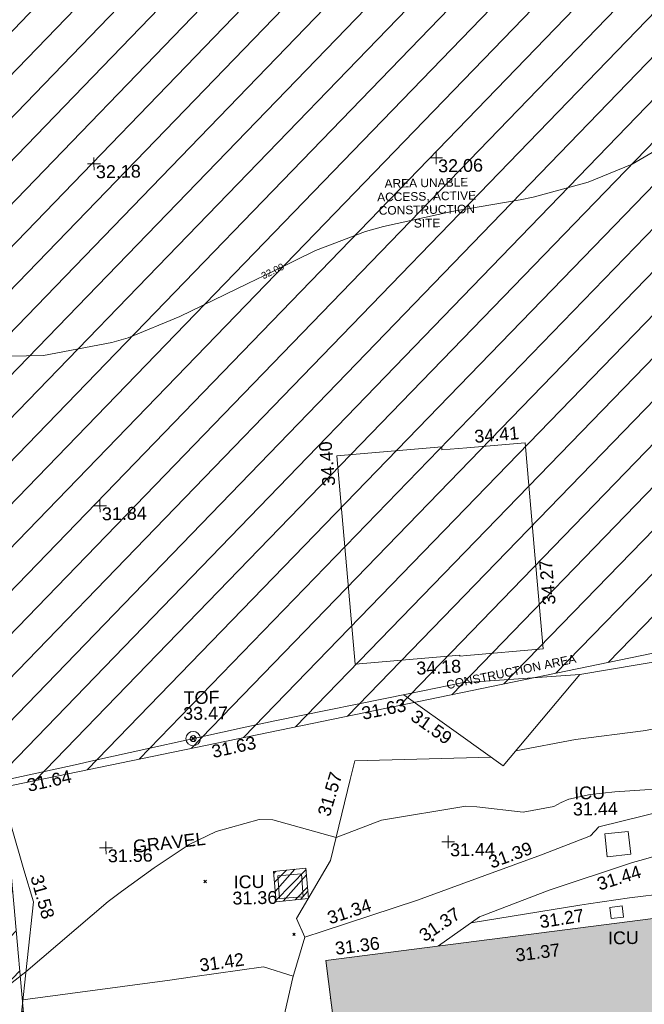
# Model space of a CAD drawing. Header units: millimetres. Extents: x -287732 to 520720, y -88450 to 287754.
# Tile 293 of 383: x 183318 to 201567, y 123265 to 152050. Entities that reach past the tile are written whole.
import ezdxf

# ---------------------------------------------------------------- set-up
doc = ezdxf.new("R2010")
doc.units = ezdxf.units.MM
for name, pattern in [('IMPORT-HIDDEN2 _3_', [4762.5, 3175, -1587.5]), ('IMPORT-UG_DRAINAGE_UNIDENTIFIED_QLB2 _2_', [2700, 1500, -300.0000000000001, 0, -250, 150, -300.0000000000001, 0, -200]), ('IMPORT-UG_ELEC_STREET LIGHTING_QLB2 _2_', [2700, 1500, -300.0000000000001, 0, -250, 150, -300.0000000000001, 0, -200])]:
    doc.linetypes.add(name, pattern=pattern)
for name, color, linetype, lineweight, true_color in [('00__TOPO__TOP_OF_FENCE_SYMBOL', 7, 'Continuous', 9, 0x666666), ('00_UAV_BUILDING_CANOPY', 7, 'Continuous', 9, 0xff7fff), ('00_UAV_BUILDING_OUTLINE', 5, 'Continuous', 9, 0x0000ff), ('00_UAV_CONCRETE', 9, 'Continuous', 9, 0x808080), ('00_UAV_FENCE', 7, 'Continuous', 9, 0x264c2f), ('00_UAV_FOOTPATH', 7, 'Continuous', 9, 0xa50000), ('00_UAV_LEVEL_SPOT', 7, 'Continuous', 9, 0x666666), ('00_UAV_SERV_IC', 5, 'Continuous', 9, 0x0000ff), ('00_UAV_TOP_OF_FENCE', 6, 'Continuous', 9, 0xff00ff), ('01_DTM_CONTOUR_MNR', 7, 'Continuous', 9, 0xa5a552), ('01_DTM_CONTOUR_MNR_LABELS', 7, 'Continuous', 9, 0xa5a552), ('12333-PUM-2D-U-0001-C01 - Rev2_REVIT IMPORT_dwg', 7, 'Continuous', 9, 0x767676), ('A_RHA_Line', 7, 'Continuous', 9, 0x00a600), ('PUM-CHAMBER EXTENTS', 6, 'IMPORT-HIDDEN2 _3_', 9, 0xff00ff), ('PUM-UNABLE TO SURVEY', 190, 'Continuous', 9, 0x7f00ff), ('PUM-UNIDENTIFIED-QLB2', 150, 'IMPORT-UG_DRAINAGE_UNIDENTIFIED_QLB2 _2_', 9, 0x007fff)]:
    doc.layers.add(name, color=color, linetype=linetype, lineweight=lineweight, true_color=true_color)
for name, color, linetype, lineweight in [('00_UAV_SURFACE', 7, 'Continuous', 9), ('00_UAV_SURVEY_TEXT', 7, 'Continuous', 9), ('A_RHA_Detail', 7, 'Continuous', 9), ('GEN-TEXT', 7, 'Continuous', 9)]:
    doc.layers.add(name, color=color, linetype=linetype, lineweight=lineweight)
doc.styles.add('Arial_1', font='arial.ttf', dxfattribs={"height": 250})
doc.styles.add('Swis721 Lt BT_1', font='swissl.ttf', dxfattribs={"height": 200})
doc.styles.add('Swis721 Lt BT_2', font='swissl.ttf', dxfattribs={"height": 375})

# ---------------------------------------------------------------- blocks, each defined once
blk = doc.blocks.new('12333-PUM-2D-U-0001-C01 - Rev2_REVIT IMPORT_dwg_MSL_Node_LineworkTOF-2077248-Site Location Plan Proposed')
at = {"layer": '00__TOPO__TOP_OF_FENCE_SYMBOL', "color": 254, "true_color": 0xcccccc, "flags": 128}
for points in [[(165.3591892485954, 165.3591892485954), (0, 0), (-165.3591892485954, 165.3591892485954)], [(165.3591892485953, -165.3591892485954), (0, 0), (-165.3591892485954, -165.3591892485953)]]:
    blk.add_lwpolyline(points, dxfattribs=at)
at = {"layer": '00__TOPO__TOP_OF_FENCE_SYMBOL', "color": 254, "true_color": 0xcccccc}
for radius in [562.5594001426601, 233.853208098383]:
    blk.add_circle((0, 0), radius, dxfattribs=at)
blk = doc.blocks.new('12333-PUM-2D-U-0001-C01 - Rev2_REVIT IMPORT_dwg_UAV-2077255-Site Location Plan Proposed')
at = {"layer": '00_UAV_LEVEL_SPOT', "color": 254, "true_color": 0xcccccc, "flags": 128}
for points in [[(0, -500.0000000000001), (0, 0), (-500.0000000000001, 0)], [(500.0000000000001, 0), (0, 0), (0, 500.0000000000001)]]:
    blk.add_lwpolyline(points, dxfattribs=at)
blk = doc.blocks.new('12333-PUM-2D-U-0001-C01 - Rev2_REVIT IMPORT_dwg_MGS62954_T2_Galway_ITM_3d_Rev1-2077680-Site Location Plan Proposed')
at = {"layer": '00_UAV_BUILDING_CANOPY', "color": 254, "true_color": 0xcccccc, "flags": 128}
blk.add_lwpolyline([(534097371.8740001, 725685242.1450002), (534097024.88866, 725690230.059265), (534096947.8740001, 725691337.1450001), (534100014.1743379, 725691550.4528497), (534100020.5333638, 725691459.0418494), (534100743.6748078, 725691509.3473408), (534102449.7081505, 725691628.0279205), (534102677.8290877, 725688348.7894247), (534102869.7872428, 725685589.390929), (534100643.5861641, 725685434.5247679), (534100434.744482, 725685419.9966509), (534100432.306361, 725685455.0446428)], close=True, dxfattribs=at)
at = {"layer": '00_UAV_CONCRETE', "color": 254, "true_color": 0xcccccc, "flags": 128}
blk.add_lwpolyline([(534118685.6530002, 725679332.7740002), (534117360.6530001, 725679177.7739999), (534114174.6530001, 725678901.7740002), (534113709.7706256, 725678851.3366234), (534112008.6530002, 725678666.7740002), (534109492.6530001, 725678391.774), (534108740.1121591, 725678303.6280915), (534107554.6530001, 725678164.774), (534107517.6530001, 725678500.7739999), (534105267.6530001, 725678271.774), (534104071.5413296, 725678111.9139341), (534103818.874, 725678078.1450002), (534100632.4208267, 725677623.5238229)], dxfattribs=at)
at = {"layer": '00_UAV_FENCE', "color": 254, "true_color": 0xcccccc, "flags": 128}
for points in [[(534114553.873535, 725720679.9188492), (534114952.7900001, 725716698.6395001), (534115066.0952614, 725715711.0433478), (534115463.7900001, 725712244.6395), (534115627.3845999, 725710744.8716956), (534116006.7900002, 725707266.6395), (534116198.1602979, 725705780.1131842), (534116835.937072, 725700825.9903733), (534116960.311, 725699859.8785), (534115953.3150575, 725695962.9479376), (534115769.311, 725695250.8785001), (534114630.6823692, 725691142.6329396), (534114529.3110002, 725690776.8785), (534113464.311, 725686864.8784999), (534112917.2098656, 725686724.0475677), (534111137.3110002, 725686265.8785001), (534108066.5445354, 725685517.0495839), (534107352.311, 725685342.8784999), (534103927.8740001, 725684823.1450002)], [(534103927.8740001, 725684823.1450002), (534100482.874, 725684637.1450002), (534098958.6718799, 725684355.8735658), (534094998.8740001, 725683625.1450002), (534094044.7019209, 725683432.9441423), (534089691.874, 725682556.1450002), (534089143.3217632, 725682445.8489099), (534086881.874, 725681991.1450001), (534087594.2422836, 725679397.2431676), (534087851.8740001, 725678459.1450001), (534087428.874, 725675030.1450001), (534086861.7802981, 725674972.0155913)], [(534103927.8740001, 725684823.1450002), (534101646.874, 725682197.1450001), (534100424.4358653, 725683102.6190751), (534098777.589545, 725684322.4572049)]]:
    blk.add_lwpolyline(points, dxfattribs=at)
at = {"layer": '00_UAV_FOOTPATH', "color": 254, "true_color": 0xcccccc, "flags": 128}
for points in [[(534094630.8545801, 725673003.4709997), (534095393.8740001, 725676115.1450002), (534095762.8740001, 725677291.1450003), (534096301.4197841, 725677456.9891084), (534099071.8740001, 725678310.1450001), (534101056.9477461, 725678996.4707985), (534102724.8740001, 725679573.1450002), (534104158.874, 725680102.1450002), (534104406.874, 725680366.1450001), (534105717.3637531, 725680663.4830115), (534107262.874, 725681014.1450002), (534110205.874, 725681810.1450001)], [(534110536.874, 725680641.1450002), (534107909.874, 725679980.1450002), (534105697.0653471, 725679386.6346842), (534105370.874, 725679299.1450001), (534102927.8740001, 725678539.1450002), (534100952.9667696, 725677817.3221819), (534100875.874, 725677789.1450002), (534099660.9617244, 725676962.6402619)]]:
    blk.add_lwpolyline(points, dxfattribs=at)
at = {"layer": '00_UAV_SERV_IC', "color": 254, "true_color": 0xcccccc, "flags": 128}
for points in [[(534104579.8740001, 725680151.1450002), (534105267.8740001, 725680213.1450001), (534105328.294553, 725679542.6717666), (534104640.294553, 725679480.6717666)], [(534095005.8740001, 725679098.1450001), (534095699.8740001, 725679138.1450001), (534095738.5671945, 725678466.8180778), (534095044.5671945, 725678426.8180778)], [(534104691.874, 725678000.1450001), (534105051.874, 725678039.1450001), (534105087.4240409, 725677710.9907763), (534104727.424041, 725677671.9907762)]]:
    blk.add_lwpolyline(points, close=True, dxfattribs=at)
at = {"layer": '00_UAV_SURFACE', "color": 254, "true_color": 0xcccccc, "flags": 128}
for points in [[(534102020.7997433, 725682627.6268073), (534103773.6530001, 725682923.774), (534105749.6530002, 725683146.774), (534106774.2346349, 725683306.1275319), (534106966.8404428, 725683346.392978), (534107432.6530002, 725683443.7740003), (534108435.2648347, 725683708.2179143), (534109030.6530002, 725683897.7740002), (534110375.6530001, 725684546.7740002), (534111588.5672848, 725685179.9081427), (534111739.6530002, 725685258.774), (534111924.3027717, 725685376.4350456), (534112101.2001812, 725685505.4581689), (534112269.6470948, 725685645.3341748), (534112428.97873, 725685795.5110368), (534112578.5662774, 725685955.3960748), (534112580.6530001, 725685957.774), (534112719.7526771, 725686126.8625557), (534112847.9607146, 725686304.3515947), (534112964.7711338, 725686489.5406487), (534113069.7229373, 725686681.6988614), (534113115.2145459, 725686775.0165421)], [(534095762.8740001, 725677291.1450003), (534095528.9030001, 725677837.6585), (534096551.9030001, 725679510.6584998), (534097173.2746097, 725681867.8093643), (534097316.9030001, 725682412.6585), (534101303.1994724, 725682451.7087005)], [(534087499.1147159, 725675599.5431442), (534091795.9030001, 725676096.6585), (534092464.9734387, 725676180.3533069), (534094537.9029999, 725676439.6585), (534095405.7852799, 725676153.106152)]]:
    blk.add_lwpolyline(points, dxfattribs=at)
at = {"layer": '01_DTM_CONTOUR_MNR', "color": 254, "true_color": 0xcccccc, "flags": 128}
for points in [[(534110430.0000002, 725704420.0000001), (534108696.6309014, 725702420.0000001), (534108430.0000002, 725702123.1250001), (534106789.9033816, 725700420.0000001), (534106430.0000002, 725700109.45), (534105722.834891, 725699712.8348911), (534104430.0000002, 725699207.2582481), (534102809.0123458, 725698799.0123458), (534102430.0000002, 725698729.5238096), (534100430.0000002, 725698420.0000001), (534098430.0000002, 725698020), (534097894.2857143, 725697884.2857145), (534096430.0000002, 725697348.5714285), (534095168.6409434, 725696762.9404379), (534094430.0000002, 725696420.0000001), (534092430.0000002, 725695491.4285716), (534090904.8062016, 725694894.8062017), (534090430.0000002, 725694762.8571428), (534088430.0000002, 725694420.0000001), (534086430.0000002, 725694420.0000001)], [(534106932.167953, 725681474.6096561), (534104896.5480437, 725681379.4056429), (534104174.7206016, 725681307.4413534), (534103545.7783162, 725681187.2138098), (534103320.2641475, 725681092.7718257), (534103109.7980365, 725680978.6550293), (534102206.7479122, 725680831.544852), (534100859.7928191, 725681008.5635918), (534100537.0941663, 725681033.6636094), (534098062.8896682, 725680669.515635), (534096730.0000001, 725680180.0000002), (534094886.1365637, 725680734.0871148), (534094487.8744665, 725680745.9246266), (534093231.2100456, 725680420.0000001), (534092430.0000002, 725680052.7345312), (534091397.7419355, 725679387.7419356), (534090430.0000002, 725678716.7032968), (534090039.1766036, 725678426.0592777), (534087599.4705363, 725676412.8163818), (534087058.4093427, 725676005.6305062)]]:
    blk.add_lwpolyline(points, dxfattribs=at)
at = {"xscale": 0.375, "yscale": 0.375, "zscale": 0.375}
for name, p in [('12333-PUM-2D-U-0001-C01 - Rev2_REVIT IMPORT_dwg_UAV-2077255-Site Location Plan Proposed', (534090000.0000001, 725700000)), ('12333-PUM-2D-U-0001-C01 - Rev2_REVIT IMPORT_dwg_UAV-2077255-Site Location Plan Proposed', (534100000.0000001, 725700000)), ('12333-PUM-2D-U-0001-C01 - Rev2_REVIT IMPORT_dwg_UAV-2077255-Site Location Plan Proposed', (534090000.0000001, 725690000.0000001)), ('12333-PUM-2D-U-0001-C01 - Rev2_REVIT IMPORT_dwg_MSL_Node_LineworkTOF-2077248-Site Location Plan Proposed', (534092603.9888675, 725683146.6907389)), ('12333-PUM-2D-U-0001-C01 - Rev2_REVIT IMPORT_dwg_UAV-2077255-Site Location Plan Proposed', (534090000.0000001, 725680000)), ('12333-PUM-2D-U-0001-C01 - Rev2_REVIT IMPORT_dwg_UAV-2077255-Site Location Plan Proposed', (534100000.0000001, 725680000))]:
    blk.add_blockref(name, p, dxfattribs=at)
at = {"layer": '00_UAV_BUILDING_CANOPY', "color": 251, "true_color": 0x666666, "char_height": 375, "width": 1495.902363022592, "attachment_point": 1, "line_spacing_factor": 1.005061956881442, "style": 'Swis721 Lt BT_2'}
for s, insert, rotation in [('34.41', (534100958.7043822, 725692020.7323686), 3.9793824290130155), ('34.40', (534096513.5036322, 725690445.0888392), 93.97938245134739), ('34.27', (534102890.3630918, 725686862.756465), 93.97938243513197), ('34.18', (534099151.811828, 725685276.3295068), 1.890564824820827)]:
    blk.add_mtext(s, dxfattribs=dict(at, insert=insert, rotation=rotation))
at = {"layer": '00_UAV_BUILDING_OUTLINE', "color": 251, "true_color": 0x666666, "char_height": 375, "width": 1495.902363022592, "attachment_point": 1, "line_spacing_factor": 1.005061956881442, "style": 'Swis721 Lt BT_2'}
for s, insert, rotation in [('31.36', (534096622.5291129, 725677124.4289278), 6.319040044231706), ('31.37', (534101890.338284, 725676837.0632088), 6.319040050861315)]:
    blk.add_mtext(s, dxfattribs=dict(at, insert=insert, rotation=rotation))
at = {"layer": '00_UAV_CONCRETE', "color": 251, "true_color": 0x666666, "insert": (534102604.0148905, 725677795.9537936), "char_height": 375, "width": 1495.902363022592, "attachment_point": 1, "rotation": 7.990448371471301, "line_spacing_factor": 1.005061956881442, "style": 'Swis721 Lt BT_2'}
blk.add_mtext('31.27', dxfattribs=at)
at = {"layer": '00_UAV_FENCE', "color": 251, "true_color": 0x666666, "char_height": 375, "width": 1495.902363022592, "attachment_point": 1, "line_spacing_factor": 1.005061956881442, "style": 'Swis721 Lt BT_2'}
for s, insert, rotation in [('31.63', (534097509.9409776, 725683977.2783426), 10.455556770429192), ('31.59', (534099158.1547394, 725683905.0543348), 323.47222370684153), ('31.63', (534093106.3759871, 725682935.5011), 11.388806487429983), ('31.64', (534087696.066502, 725682043.2593645), 11.368737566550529), ('31.58', (534088136.8670812, 725679281.8711879), 284.7820043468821)]:
    blk.add_mtext(s, dxfattribs=dict(at, insert=insert, rotation=rotation))
at = {"layer": '00_UAV_FOOTPATH', "color": 251, "true_color": 0x666666, "char_height": 375, "width": 1495.902363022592, "attachment_point": 1, "line_spacing_factor": 1.005061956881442, "style": 'Swis721 Lt BT_2'}
for s, insert, rotation in [('31.39', (534101131.4010383, 725679546.2062547), 19.07247986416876), ('31.44', (534104291.6128241, 725678856.3345907), 16.515200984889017), ('31.34', (534096394.5967802, 725678003.8624138), 17.116112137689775), ('31.37', (534099057.9174536, 725677389.3543258), 33.07486425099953)]:
    blk.add_mtext(s, dxfattribs=dict(at, insert=insert, rotation=rotation))
at = {"layer": '00_UAV_LEVEL_SPOT', "char_height": 375, "width": 1495.902363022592, "attachment_point": 1, "line_spacing_factor": 1.005061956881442, "style": 'Swis721 Lt BT_2'}
for s, insert in [('32.18', (534090051.8765643, 725699949.1441548)), ('32.06', (534100051.8765643, 725699949.1441548)), ('31.84', (534090051.8765643, 725689949.1441547)), ('31.56', (534090051.8765643, 725679949.1441548)), ('31.44', (534100051.8765643, 725679949.1441548))]:
    blk.add_mtext(s, dxfattribs=dict(at, insert=insert))
at = {"layer": '00_UAV_SERV_IC', "color": 251, "true_color": 0x666666, "char_height": 375, "attachment_point": 1, "line_spacing_factor": 1.005061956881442, "style": 'Swis721 Lt BT_2'}
for s, insert, width in [('ICU', (534103706.7748852, 725681550.0141093), 1021.012723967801), ('31.44', (534103661.9467347, 725681079.6351084), 1495.902363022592), ('ICU', (534093713.4129434, 725679122.0846128), 1021.012723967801), ('31.36', (534093668.5847927, 725678651.705612), 1495.902363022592), ('ICU', (534104620.1894071, 725677294.0718951), 1021.012723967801)]:
    blk.add_mtext(s, dxfattribs=dict(at, insert=insert, width=width))
at = {"layer": '00_UAV_SURFACE', "color": 251, "true_color": 0x666666, "char_height": 375, "width": 1495.902363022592, "attachment_point": 1, "line_spacing_factor": 1.005061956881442, "style": 'Swis721 Lt BT_2'}
for s, insert, rotation in [('31.57', (534096192.6752744, 725680889.9950006), 72.26406941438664), ('31.42', (534092651.5703368, 725676702.7841274), 7.130159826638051)]:
    blk.add_mtext(s, dxfattribs=dict(at, insert=insert, rotation=rotation))
at = {"layer": '00_UAV_SURVEY_TEXT', "color": 251, "true_color": 0x666666, "insert": (534090776.7497167, 725680208.0686383), "char_height": 375, "width": 2322.210334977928, "attachment_point": 1, "rotation": 5.475891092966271, "line_spacing_factor": 1.005061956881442, "style": 'Swis721 Lt BT_2'}
blk.add_mtext('GRAVEL', dxfattribs=at)
at = {"layer": '00_UAV_TOP_OF_FENCE', "color": 251, "true_color": 0x666666, "char_height": 375, "attachment_point": 1, "line_spacing_factor": 1.005061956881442, "style": 'Swis721 Lt BT_2'}
for s, insert, width in [('TOF', (534092345.9220293, 725684533.7696356), 1163.479615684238), ('33.47', (534092323.4983875, 725684070.3929307), 1495.902363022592)]:
    blk.add_mtext(s, dxfattribs=dict(at, insert=insert, width=width))
at = {"layer": '01_DTM_CONTOUR_MNR_LABELS', "color": 251, "true_color": 0x666666, "insert": (534095122.3007358, 725696863.394968), "char_height": 200, "width": 797.8007824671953, "attachment_point": 2, "rotation": 24.904768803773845, "line_spacing_factor": 1.005061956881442, "style": 'Swis721 Lt BT_1'}
blk.add_mtext('32.00', dxfattribs=at)
blk = doc.blocks.new('12333-PUM-2D-U-0001-C01 - Rev2_REVIT IMPORT_dwg-1620468-Site Location Plan Proposed')
at = {"layer": 'PUM-CHAMBER EXTENTS', "true_color": 0xfff4d4}
h = blk.add_hatch(dxfattribs=at)
h.set_pattern_fill('FP_14', style=0, pattern_type=2)
h.set_pattern_definition([(45, (-533641079.65, -725615854.3560001), (-618.7184335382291, 618.7184335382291), [])])
h.paths.add_polyline_path([(403919.3501528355, 57112.64382128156), (422583.3501528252, 59059.64382132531), (425379.3501529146, 57266.64382137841), (446445.3501529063, 59135.64382132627), (445962.3501528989, 65972.64382138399), (472441.3501528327, 70954.64382134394), (475862.3501529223, 83851.64382134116), (472404.350152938, 114549.6438213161), (470529.3501529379, 123488.6438213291), (451569.3501528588, 121705.6438213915), (448766.3501529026, 118521.6438213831), (443614.3501529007, 118196.6438213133), (441393.3501528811, 120608.6438213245), (437801.3501529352, 120123.6438213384), (427379.3501529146, 117955.6438213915), (414454.3501528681, 116426.6438212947), (403467.3501529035, 115261.6438213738), (398244.3501529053, 114380.6438213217), (392331.3501528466, 110751.6438213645), (389433.3501529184, 106835.6438212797), (388966.3501528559, 103227.6438213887), (391008.3501528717, 96414.64382130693), (397227.3501529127, 88458.64382130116), (396038.3501528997, 85269.64382128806), (397110.6486418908, 81772.81873260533), (398121.3501528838, 78636.6438213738), (399845.3501529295, 78913.64382137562), (400589.3501528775, 74987.64382128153), (403820.5567114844, 57642.95396067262)])
at = {"layer": 'PUM-CHAMBER EXTENTS', "true_color": 0xffaaff}
h = blk.add_hatch(dxfattribs=at)
h.set_pattern_fill('FP_3', color=211, style=0, pattern_type=2)
h.set_pattern_definition([(45, (-533641079.65, -725615854.3560001), (-265.1650429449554, 265.1650429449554), []), (45, (-533640902.873, -725615854.3560001), (-265.1650429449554, 265.1650429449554), [])])
h.paths.add_polyline_path([(453865.3501528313, 62477.64382138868), (454813.350152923, 62557.6438213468), (454754.3501529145, 63451.64382131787), (453806.3501529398, 63371.64382135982)])
at = {"layer": 'GEN-TEXT', "color": 253, "true_color": 0xaaaaaa}
for p, q in [((451765.9948138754, 63075.2884822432), (451836.7054919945, 63145.99916036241)), ((451836.7054919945, 63075.2884822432), (451765.9948138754, 63145.99916036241)), ((454331.994813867, 61487.28848225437), (454402.7054919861, 61557.99916037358)), ((454402.7054919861, 61487.28848225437), (454331.994813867, 61557.99916037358)), ((458384.9948138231, 61246.2884823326), (458455.7054919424, 61316.99916045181)), ((458455.7054919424, 61246.2884823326), (458384.9948138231, 61316.99916045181)), ((455392.9948138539, 59616.28848232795), (455406.5119977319, 59629.80566620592))]:
    blk.add_line(p, q, dxfattribs=at)
at = {"layer": 'PUM-CHAMBER EXTENTS', "color": 211, "linetype": 'Continuous', "true_color": 0xffaaff, "flags": 128}
blk.add_lwpolyline([(454813.3501529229, 62557.64382134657), (454754.3501529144, 63451.64382131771), (453806.3501529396, 63371.64382135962), (453865.3501528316, 62477.64382138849)], close=True, dxfattribs=at)
at = {"layer": 'PUM-UNABLE TO SURVEY', "color": 7, "true_color": 0xfff4d4, "flags": 128}
blk.add_lwpolyline([(472441.3501528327, 70954.64382134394), (445962.3501528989, 65972.64382138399), (446445.3501529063, 59135.64382132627), (425379.3501529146, 57266.64382137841), (422583.3501528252, 59059.64382132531), (403919.3501528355, 57112.64382128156), (400589.3501528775, 74987.6438212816), (400192.1137844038, 77083.81315296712)], dxfattribs=at)
blk.add_blockref('12333-PUM-2D-U-0001-C01 - Rev2_REVIT IMPORT_dwg_MGS62954_T2_Galway_ITM_3d_Rev1-2077680-Site Location Plan Proposed', (-533641079.6498471, -725615854.3561786))
at = {"layer": 'PUM-UNABLE TO SURVEY', "color": 51, "true_color": 0xffff7f, "insert": (458620.992377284, 83544.90901855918), "char_height": 250, "width": 3428.043514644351, "attachment_point": 2, "line_spacing_factor": 0.9417779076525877, "style": 'Arial_1'}
blk.add_mtext('AREA UNABLE\\PACCESS, ACTIVE\\PCONSTRUCTION\\PSITE', dxfattribs=at)
at = {"layer": 'PUM-UNIDENTIFIED-QLB2', "insert": (460825.1154884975, 69207.88656259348), "char_height": 250, "width": 4603.372719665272, "attachment_point": 2, "rotation": 10.655578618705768, "line_spacing_factor": 0.9417779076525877, "style": 'Arial_1'}
blk.add_mtext('CONSTRUCTION AREA', dxfattribs=at)

msp = doc.modelspace()

# ---------------------------------------------------------------- hatches: boundary and pattern name
at = {"layer": 'A_RHA_Detail', "true_color": 0xc0c0c0}
h = msp.add_hatch(color=9, dxfattribs=at)
h.paths.add_polyline_path([(-80880.60083809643, -68502.79057078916), (-80400.865924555, -68483.41509113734), (-80400.865924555, -62984.64684185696), (-24474.85765177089, -63009.32043784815), (-24456.14471271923, -50840.30023858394), (-36622.55041039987, -50831.65104353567), (-36622.55041039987, -44228.57792613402), (-50959.0526582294, -44218.38599194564), (-50959.0526582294, -42573.78171514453), (-54563.9325804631, -42571.21897729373), (-54565.69773352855, -45054.17447474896), (-92408.82109321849, -45027.27149621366), (-92411.78875845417, -49201.74309222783), (-100061.9988811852, -49201.74309222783), (-100052.2214449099, -64852.82557838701), (-86120.90825229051, -64852.82557838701), (-86092.1662649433, -62957.90041523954), (-84861.10047608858, -62957.90041523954), (-84854.79052929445, -68240.109737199), (-80870.60226892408, -68240.10973722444)])
h.paths.add_polyline_path([(-137238.9269902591, -68461.9384092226), (-132719.7426408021, -68433.0633692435), (-132847.0731201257, -62850.04282283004), (-130454.6837966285, -62916.63108078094), (-130498.2830220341, -61355.85393642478), (-117581.136331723, -61423.42893438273), (-117492.3908565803, -49183.91309190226), (-125136.5200282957, -49178.47881952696), (-125133.572703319, -45032.61887136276), (-163007.1824077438, -45005.6942194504), (-163007.1824076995, -44090.2963411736), (-163123.8521269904, -44090.21339942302), (-163122.6389897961, -42383.75184302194), (-166563.8543419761, -42383.75184298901), (-166565.034908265, -44044.39824208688), (-193158.4656786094, -44025.49275805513), (-193195.152889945, -62863.65652504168), (-137269.7106414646, -62916.63108078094), (-137254.3708868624, -65679.90523788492)])
h.paths.add_polyline_path([(120310.9497607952, -32334.28230164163), (120312.4652266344, -31610.73011961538), (133451.2244789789, -31638.24899384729), (133469.2230092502, -19717.98315780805), (121295.7536929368, -19692.48606430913), (121319.8434528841, -8190.941560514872), (112277.0825930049, -8172.001674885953), (112263.1770823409, -14811.1234547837), (78285.85310969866, -14739.95861438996), (78292.82277619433, -8167.077575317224), (75241.99098605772, -8160.673431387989), (69355.76844233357, -8152.931592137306), (69353.6659720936, -9156.74635762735), (68372.60878945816, -9154.691552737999), (68372.60878945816, -13705.52853215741), (69333.7233474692, -13707.54156770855), (69325.07112547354, -16249.53369228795), (66623.4489111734, -16249.53369228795), (66619.79243935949, -17995.29925530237), (65989.07757494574, -17995.2992552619), (65985.44262772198, -19730.78799483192), (57152.23993377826, -19712.28702421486), (57127.42535098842, -31559.89463417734), (70277.87165424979, -31587.43801817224), (70277.87165431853, -32271.7414715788), (78263.96947909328, -32285.12944888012), (78266.62661740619, -31019.79372153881), (112335.8856506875, -31091.15111860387), (112335.8856506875, -32317.57330553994), (119781.4233959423, -32333.17321913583)])
h.paths.add_polyline_path([(7503.717409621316, -1791.439263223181), (15482.43097392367, -674.0213231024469), (15484.0826588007, 148.1327206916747), (56188.28042539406, 205.5276654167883), (56155.84326007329, 14338.3166313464), (18016.62665935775, 14236.48149539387), (17967.9025208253, 34313.18372071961), (21727.10644863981, 34324.0692624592), (21708.90974962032, 40608.10218321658), (18009.66447159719, 40608.10218321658), (17995.54603706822, 45483.75063442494), (9770.084204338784, 45420.6329473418), (3966.213879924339, 45446.76585222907), (3984.771235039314, 14176.56786832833), (1023.062455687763, 14176.56786837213), (-276.5134647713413, 14190.52623461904), (-231.6790044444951, 5968.135265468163), (-226.4491536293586, 193.7444677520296), (553.0869992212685, 183.4716499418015), (7477.609307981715, 143.2867586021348), (7488.638446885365, -674.0213231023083)])
h.paths.add_polyline_path([(77755.59663317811, 53.47451145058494), (77729.51881611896, 1699.844979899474), (94464.47132486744, 1659.976083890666), (94606.37913471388, 17991.390236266), (88810.4190114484, 18015.03260816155), (88799.89418497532, 14436.74271609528), (69413.88950349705, 14457.8773889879), (69377.35724448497, 99.62816357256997), (75241.99098605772, 67.32134432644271)])
h.paths.add_polyline_path([(61252.12079701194, 46453.95617366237), (105774.7348988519, 46472.68783506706), (105768.2642198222, 61852.61234306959), (92285.13876309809, 61852.61234306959), (92308.59670399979, 65784.30757140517), (96107.4668000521, 65767.60445243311), (96059.68081117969, 75209.20847378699), (101084.8427276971, 75071.88872764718), (104988.0046543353, 74765.36560406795), (108403.6894220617, 74363.8408943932), (112009.2703903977, 73787.25420861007), (115645.3524815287, 73049.69667206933), (116890.8108051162, 72761.69136252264), (120208.9929833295, 71893.18353872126), (120865.241739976, 71703.68484519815), (124135.6329506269, 70669.67317906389), (127435.6253142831, 69480.50055823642), (127820.4368670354, 69394.93141813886), (128274.3081769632, 69331.69585753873), (128731.8791144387, 69306.66104516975), (129189.9401488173, 69320.00258290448), (129645.2782985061, 69371.62688826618), (130094.6997111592, 69461.17185603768), (130535.0520071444, 69588.00939074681), (130963.246434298, 69751.24981927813), (131376.2795165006, 69949.74812590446), (131771.2541232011, 70182.11198903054), (132162.5575600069, 70460.5404660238), (132496.0921583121, 70741.69081113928), (132820.871367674, 71064.98072578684), (133117.4593294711, 71414.31364272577), (133383.77568926, 71787.23923950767), (133616.5473239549, 72178.5372844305), (133817.1647262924, 72590.54524898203), (133982.6025969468, 73017.89547513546), (134111.7005086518, 73457.59040801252), (134203.5529320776, 73906.54590458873), (134257.5155883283, 74361.61286216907), (134272.5462649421, 74819.5993153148), (134250.5259875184, 75277.29281745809), (134189.6227572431, 75731.48297747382), (134090.9274700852, 76178.98397757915), (133955.1324028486, 76616.65691993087), (133783.1900598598, 77041.43184345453), (133576.3064937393, 77450.32925647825), (133335.932843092, 77840.48103920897), (133063.7551572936, 78209.15055532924), (132761.6825665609, 78553.75185442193), (132431.8338935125, 78871.8678050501), (132076.5227905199, 79161.26705197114), (131698.2415080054, 79419.91966861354), (131299.6434187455, 79646.01139197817), (131093.5942456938, 79746.34209763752), (132146.0467355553, 83110.22226145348), (122787.7632953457, 86282.54285518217), (121604.3555412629, 82800.3591886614), (117095.9864227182, 83870.84033785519), (116841.9598400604, 83526.35449572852), (116120.5435466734, 91221.93611972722), (110237.7341284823, 91274.27491021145), (110194.3680786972, 90435.39030214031), (104988.0046543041, 90486.49901390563), (104973.2761846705, 94309.82427956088), (103746.1314668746, 94309.8242795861), (103839.9937121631, 122852.1474271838), (96365.09202306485, 122931.9599470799), (96350.3400238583, 123952.4168585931), (104555.5505249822, 123902.1925226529), (104607.3234458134, 120248.5396156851), (125502.5015002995, 120134.1933400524), (125662.0200253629, 137657.3796882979), (114479.5865733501, 137699.2256881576), (114382.306264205, 129149.9458158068), (104644.159003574, 129187.9975073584), (104577.9931702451, 126217.3903144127), (101184.4926406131, 126159.1566967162), (101264.6166812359, 135959.2655565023), (89967.23178808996, 135988.8856164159), (89927.63362986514, 125823.6463181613), (93630.53562302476, 125840.7948842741), (93580.65688892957, 122931.9599470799), (88697.38835376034, 122904.7310126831), (88679.3898954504, 95739.09143775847), (86378.25848996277, 95739.09143775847), (86378.18187189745, 96178.1008337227), (83279.50743284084, 96200.92083327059), (83273.62493422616, 95735.74732133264), (70169.67509619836, 95733.22421950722), (70166.26842742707, 96272.07409347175), (66674.99731294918, 96257.14073655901), (66654.74538556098, 95755.71092136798), (65784.77231079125, 95755.71092136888), (65887.65094984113, 117470.630565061), (53473.3427162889, 117487.9046429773), (53434.44066309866, 98570.46349063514), (40649.41626916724, 98570.46349063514), (40610.16711559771, 94406.01479078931), (38853.82372868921, 94410.36303440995), (38848.65589191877, 89463.65332729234), (40612.46601912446, 89518.45976927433), (40665.38257362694, 86257.73741128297), (38372.19584460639, 86305.72309285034), (38369.79374539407, 76901.0507917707), (50937.9512507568, 76944.40198294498), (50922.88567286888, 74598.78180889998), (56484.9061132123, 74588.85093771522), (56484.9061132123, 75194.85181995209), (92465.4037153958, 75233.0258166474), (92645.92783662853, 71766.64845094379), (89810.55521366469, 69362.83965827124), (85313.16173974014, 69360.94750420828), (85313.16173974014, 66907.4050808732), (75210.14498263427, 66903.15451589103), (75210.14498263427, 63815.70944550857), (70819.40014309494, 63815.70999200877), (70819.21601505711, 64253.35708059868), (69456.83415683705, 64253.35708059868), (69455.7195737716, 66901.99623166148), (61303.32856759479, 66898.5668068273), (61304.56054988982, 63970.32021231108), (70500.41048208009, 63970.32021219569), (70500.4088543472, 61852.59006207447), (61245.6438848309, 61848.69637488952), (61252.03558504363, 46656.49344428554)])
h.paths.add_polyline_path([(-17153.16561239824, 48569.32684293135), (-17153.16561224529, 60770.38083685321), (-29362.88357759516, 60774.70428694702), (-29362.88357759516, 67399.20394580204), (-43507.24466814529, 67405.01911303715), (-43488.5313307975, 69093.07334175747), (-45766.41866231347, 69109.32868388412), (-45794.3462003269, 67405.01911303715), (-47272.11273194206, 67404.2124544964), (-47272.44887633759, 66454.91798908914), (-86004.56386332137, 66468.63299519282), (-86006.66970787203, 60521.58362721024), (-92662.87722510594, 60521.58362721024), (-92665.2138765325, 50184.35611932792), (-79752.0168396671, 50179.78309939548), (-79752.016597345, 48591.4932381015), (-17157.7163123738, 48569.32845417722)])
h.paths.add_polyline_path([(-201056.4185878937, 48628.75479108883), (-138377.9751621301, 48634.64535779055), (-138377.9751621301, 50133.28201003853), (-125467.710581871, 50134.49626164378), (-125468.6909603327, 60566.1903686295), (-132186.8595614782, 60565.86652591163), (-132187.4203588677, 66533.0197876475), (-170643.3098734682, 66805.61809689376), (-170643.3098732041, 67738.78475848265), (-200340.0100486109, 67488.93693764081), (-200348.7171487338, 60827.78025104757), (-201057.5650552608, 60827.71357558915), (-201056.6510294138, 51102.04313372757)])
h.paths.add_polyline_path([(-240051.5126725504, 54769.19491160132), (-239444.490259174, 54811.10754483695), (-239186.5396223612, 54841.92927608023), (-238764.8191577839, 54940.98166103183), (-238382.4735933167, 55122.46891388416), (-237990.3402229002, 55354.87497234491), (-237269.2031023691, 55936.21515020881), (-237032.4836384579, 56225.56611516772), (-236793.0039602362, 56569.31473944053), (-236554.5880578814, 57004.26389721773), (-236432.7219585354, 57267.46508908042), (-236300.081527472, 57753.26238983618), (-236250.7285154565, 58017.17885684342), (-236235.6490609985, 58516.21786804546), (-236233.2538429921, 58987.85640053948), (-236213.7029795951, 59823.48083769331), (-236363.8287855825, 59820.86038205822), (-236634.0279869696, 60698.06075827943), (-236391.9547756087, 61432.19726339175), (-236225.4740089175, 61435.10319600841), (-236201.6036569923, 62637.68779596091), (-232563.5271750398, 62639.28734435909), (-232563.5271750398, 63049.03842404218), (-232732.1945866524, 63049.15302218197), (-232860.1521277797, 63457.95890274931), (-232731.606808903, 63914.24862697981), (-232560.8209656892, 63914.24862697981), (-232515.1276847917, 70598.00033009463), (-240628.6947849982, 70598.85496273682), (-240629.7923196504, 72350.98321577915), (-246412.6011212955, 72347.36085933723), (-246412.6011212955, 70616.45923936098), (-254449.5805725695, 70618.60952619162), (-254454.637144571, 70754.06491720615), (-254469.7140363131, 73191.66276250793), (-263883.2532625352, 73267.83063688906), (-263902.4181505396, 68260.74348553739), (-263714.8217520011, 68259.82096572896), (-263552.9672900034, 67819.65434396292), (-263719.0883117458, 67392.2068408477), (-263913.6298699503, 67392.20684284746), (-263956.7001913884, 58633.76423459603), (-260181.1963171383, 58611.22607638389), (-260192.3146983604, 56354.25111579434), (-257184.684388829, 56339.46086021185), (-257213.4419957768, 57092.93866021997), (-257338.5163846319, 57093.27331223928), (-257471.0109294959, 57531.74572308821), (-257338.5163845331, 58062.22513696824), (-257203.4956297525, 58064.06881289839), (-257173.5751889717, 58598.54056692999), (-256478.2273617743, 58575.27357994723), (-256478.2273617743, 58788.51859473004), (-256013.0091299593, 58911.92701534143), (-255397.0786664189, 58780.99767617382), (-255397.0786664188, 58595.982422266), (-243809.885361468, 58585.92793201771), (-243805.3570672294, 58352.04527760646), (-243740.939469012, 57884.52572680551), (-243619.0830608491, 57421.84877545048), (-243424.3877545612, 56943.65915412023), (-243247.1437899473, 56608.24157713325), (-243003.0710579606, 56249.99021479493), (-242732.2093200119, 55932.75703082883), (-242371.7230178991, 55603.12658811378), (-242141.255125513, 55424.88676767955), (-241804.9643037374, 55216.88439822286), (-241529.4640827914, 55077.02869055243), (-241100.6275144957, 54917.18295003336), (-240836.2134980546, 54840.82833176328), (-240453.4486195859, 54788.60784130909), (-240218.9578693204, 54777.28227442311)])
h.paths.add_polyline_path([(40276.69022552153, 59895.36417752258), (40328.62676029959, 69196.9439153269), (36588.99968785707, 69217.8245910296), (36619.46637569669, 74674.25962428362), (32264.36460078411, 74687.02318924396), (32233.48293867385, 69156.26826306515), (11916.69390495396, 69269.70959686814), (11966.66200111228, 78218.75165974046), (29087.509017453, 78123.15526808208), (29143.44567205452, 88141.1370047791), (15719.348796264, 88216.09212953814), (15732.60379610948, 90589.9978889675), (4594.294101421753, 90652.19003489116), (4525.129359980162, 78265.12250449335), (10096.76365553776, 78234.01258731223), (10077.43887221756, 74773.03821910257), (4547.641142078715, 74803.91453678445), (4465.579974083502, 60107.1600234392), (19125.89094760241, 60025.30234268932), (19139.86249374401, 62527.53804644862), (31738.59196305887, 62457.19146404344), (31724.55430858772, 59943.11609815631), (38369.79364225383, 59906.01157293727)])
h.paths.add_polyline_path([(-246083.0241259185, 72334.29150213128), (-246083.0594797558, 72334.30275087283), (-246208.2905500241, 72334.29150213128)])
h.paths.add_polyline_path([(-114575.3004830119, 112178.0758695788), (-114575.3246435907, 112178.0758695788), (-114707.2752166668, 115801.5811617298)])
h.paths.add_polyline_path([(-154699.9178765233, 101760.4080976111), (-114382.050333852, 101776.0542914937), (-114382.050333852, 106926.9360164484), (-113755.641395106, 106927.1792101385), (-113757.5507412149, 111847.2721531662), (-114431.6837526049, 111847.2721531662), (-114431.8097758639, 112178.0758695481), (-114575.3004830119, 112178.0758695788), (-114578.9984943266, 121707.2390833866), (-123056.9849702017, 121707.2390833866), (-123068.8201032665, 156452.7036899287), (-119381.2340625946, 156454.1348067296), (-119381.2340625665, 160165.8597952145), (-115501.031452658, 160167.3662801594), (-115503.3750945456, 166206.5793118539), (-132411.7987151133, 166599.6604729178), (-132411.8243278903, 166665.6603411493), (-135275.0124468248, 166664.5490317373), (-135275.0124468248, 166628.1883101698), (-135911.3205076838, 166628.1944502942), (-135911.3479256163, 166352.1604668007), (-152521.1633846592, 166345.7146753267), (-152518.3680955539, 159142.6836790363), (-150699.3133726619, 159117.9265656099), (-150758.5477087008, 122560.691203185), (-151059.2005266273, 122560.691203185), (-151061.0981347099, 121302.4374932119), (-154138.3148337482, 121372.6012653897), (-154138.3148337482, 121865.1834517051), (-154704.3888425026, 121867.2611370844), (-154688.5451973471, 119352.3937021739), (-154745.5933227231, 119352.3715636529), (-154745.5763474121, 118722.1532660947), (-160794.1544526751, 118748.7442832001), (-160794.1544526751, 119410.5425977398), (-163852.1622693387, 119422.408321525), (-163855.0715294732, 118762.2003111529), (-167568.6765459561, 118778.5256058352), (-166634.6619849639, 124395.1277019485), (-166930.050559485, 124500.0918161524), (-167568.6765459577, 124707.6250903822), (-168028.2173235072, 124841.3808647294), (-168630.5006276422, 124991.3056740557), (-169238.2056069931, 125117.4693074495), (-169850.3952285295, 125219.6772876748), (-170466.1255403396, 125297.7720169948), (-171089.11025998, 125351.8553033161), (-171704.4065937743, 125381.1774255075), (-172325.0479971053, 125386.3595015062), (-172782.2248668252, 125374.5832362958), (-173401.7764235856, 125337.4554476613), (-174109.844898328, 125263.4341236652), (-174634.1213722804, 125190.4100126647), (-175245.0145766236, 125080.719099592), (-176047.1958093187, 124895.7675260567), (-176665.4852587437, 124724.7228134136), (-177045.3001228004, 124609.1129151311), (-177631.5127792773, 124405.2077276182), (-176665.4852586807, 118818.5158794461), (-177558.9402083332, 118822.4435768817), (-177662.2853368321, 125263.4341236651), (-176365.3912351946, 126542.9270807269), (-159462.2970490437, 126319.910391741), (-157057.7396790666, 128609.0850976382), (-157060.6673204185, 136153.1661957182), (-158638.8016610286, 137740.2441626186), (-159352.3735831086, 137740.2441626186), (-161634.4140634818, 140201.1078539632), (-168727.9404945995, 140256.8191146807), (-171035.0401161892, 137942.8847305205), (-174184.1459014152, 137942.8847305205), (-176460.1167434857, 140292.2858551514), (-177341.6856934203, 140292.2858551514), (-177341.7113613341, 140358.4281613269), (-183428.5803825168, 140356.0660244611), (-185921.6385985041, 137917.4639994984), (-185921.6385985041, 131757.3091155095), (-186906.8767412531, 131756.9267733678), (-187725.3914540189, 130809.9989183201), (-187724.058890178, 127376.1828148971), (-186481.0281350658, 126304.5577463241), (-186479.4846754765, 122327.2959175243), (-185176.2828158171, 121059.4673825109), (-180304.1129154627, 121059.4673824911), (-180304.1136492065, 118802.0484409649), (-193555.3706955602, 118802.0484409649), (-193555.368699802, 133117.8341649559), (-192593.6442938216, 133118.2073819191), (-192593.6442938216, 134200.8158367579), (-192224.6284783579, 134200.9592041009), (-192225.5653014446, 136615.0101267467), (-192595.0012460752, 136615.0101267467), (-192595.4357332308, 137734.4745165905), (-193589.2709668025, 137734.4746851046), (-193589.2685988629, 147474.570583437), (-193163.2062206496, 147492.8644732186), (-192765.7252967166, 147531.087133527), (-192359.9383250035, 147589.5931622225), (-192199.8207947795, 147616.5827294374), (-191882.7548926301, 147682.9245600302), (-191568.5380070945, 147761.6632019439), (-191257.654638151, 147852.677242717), (-190828.6072909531, 148002.2045655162), (-190647.7999969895, 148070.9514233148), (-190349.7690789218, 148197.8750094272), (-190056.9509284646, 148336.4013817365), (-189769.797051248, 148486.3169427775), (-189405.3590254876, 148698.0567944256), (-189132.906026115, 148873.2749095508), (-188867.542109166, 149059.0543929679), (-188609.6764469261, 149255.1087866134), (-188354.9814055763, 149465.3525772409), (-188079.6339208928, 149713.879248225), (-187884.9836199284, 149901.8220103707), (-187545.928247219, 150265.8040604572), (-187446.29984479, 150378.3960832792), (-187241.3270201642, 150629.2310214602), (-187046.3599558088, 150887.9197697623), (-186861.6992771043, 151154.0634500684), (-186546.1373636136, 151669.829875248), (-186524.4196769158, 151707.0632450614), (-163675.2898318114, 151669.829875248), (-163687.5843045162, 148134.07679455), (-157303.6541541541, 148136.492106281), (-157303.6541541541, 155759.91501608), (-157557.4317586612, 155765.0384228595), (-157555.9168973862, 166678.0466575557), (-187009.2021991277, 166699.7464767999), (-187013.0952111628, 162054.4009359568), (-188707.17754695, 162044.5925187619), (-188705.9961892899, 155021.5333641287), (-188737.9999316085, 154650.5326604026), (-188799.0133969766, 154283.1866125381), (-188857.2045401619, 154035.4341107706), (-188966.1106131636, 153679.3368924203), (-189102.6200311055, 153332.8820747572), (-189265.8911675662, 152998.2056672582), (-189454.9174011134, 152677.371060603), (-189645.2484685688, 152421.3220123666), (-189916.9563410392, 152104.2450531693), (-190212.7041973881, 151809.4634871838), (-190530.6686598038, 151538.7947471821), (-190868.8893671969, 151293.9075915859), (-191225.281078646, 151076.3118324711), (-191597.6465194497, 150887.3490191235), (-192092.8415776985, 150682.5621956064), (-192519.2468154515, 150561.8451365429), (-192903.8930791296, 150482.240889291), (-193187.215491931, 150440.8868273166), (-193594.1866364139, 150407.1257787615), (-193594.5952989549, 151459.9895227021), (-205369.2399268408, 151455.4201247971), (-205354.4523517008, 113350.0822379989), (-207187.1580384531, 113349.3710182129), (-207184.3024929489, 105991.0636522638), (-205312.8748221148, 105991.1901500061), (-205311.2362476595, 101769.6553082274), (-175488.6451201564, 101781.2285901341), (-175488.6451201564, 110889.6985621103), (-154703.4627663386, 110897.5679794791), (-154700.2792295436, 102691.5597281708)])
h.paths.add_polyline_path([(193735.9435693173, 113047.8274774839), (208865.0938716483, 114991.0266430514), (208976.1154123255, 114126.6471160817), (216447.8967332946, 115086.3281915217), (216038.7305308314, 118271.9702413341), (232648.5073383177, 120405.3421626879), (233425.993615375, 114352.0734369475), (240632.2017567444, 115277.6440988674), (239854.8412683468, 121329.9334727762), (256406.8682407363, 123455.8879629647), (257091.7572256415, 118089.1198988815), (264572.2871227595, 119040.8180953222), (261877.8350555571, 138524.7609215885), (259178.7147038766, 138221.6086035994), (259197.3483655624, 137439.0084132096), (254686.1480587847, 136897.0007612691), (255412.6810205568, 131314.8303176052), (240852.7447969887, 129522.4514056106), (239771.0426543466, 137918.8519126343), (240649.5822431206, 138010.1984551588), (240062.3063116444, 142776.6750342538), (239165.7694642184, 142685.0143484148), (237630.9646614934, 151018.3171732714), (266172.8791088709, 154560.7889781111), (271297.1876944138, 142612.4006970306), (276531.7397502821, 144861.098714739), (274941.5029779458, 148527.9037281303), (302074.5307653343, 160134.9084326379), (300215.9323773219, 164320.1841173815), (301528.1613272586, 164907.0997989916), (300405.1237791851, 167477.8916353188), (299016.6944531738, 166945.7181824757), (295626.7488506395, 174518.754428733), (294333.0289184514, 177537.1551681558), (287288.8475947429, 174518.754428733), (289427.6893504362, 169661.0163463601), (272956.7816584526, 162557.1203578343), (271943.2187787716, 164897.4305293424), (267016.3118217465, 162764.0369715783), (268502.3094164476, 159357.0430143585), (265200.4029574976, 157946.4096681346), (226856.416695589, 153146.7821792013), (227510.3041274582, 148852.0205334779), (228280.9873165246, 141179.0007483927), (227302.3544112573, 141050.281300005), (227895.3788235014, 136433.1758633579), (228748.5501749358, 136523.8855003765), (229602.3077302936, 128023.7667641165), (217691.2359889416, 126493.8999679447), (217642.3600127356, 126874.433267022), (215138.5007311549, 126552.8357430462), (215194.9980427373, 126112.965074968), (215015.6132226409, 126089.924757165), (214840.9672575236, 127449.66446064), (192258.7012018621, 124549.1816390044), (193486.3576426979, 114991.0266430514)])
h.paths.add_polyline_path([(-78076.24187439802, 117605.5188722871), (-78076.23951902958, 117610.0871211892), (-78070.318122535, 129485.7330792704), (-74723.15926543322, 129478.385255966), (-74723.15926543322, 125435.7860624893), (-48015.64546086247, 125380.0246061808), (-47996.55031653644, 135872.5822179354), (-61198.15919578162, 135901.5630078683), (-74714.72264144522, 135923.5088764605), (-74723.6287602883, 131865.2975510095), (-78070.318122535, 131872.642169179), (-78062.97909487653, 149549.7689430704), (-58292.26570492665, 149541.5607197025), (-58292.26570491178, 148946.2407608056), (-37707.70924046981, 148937.6946533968), (-37703.30827430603, 159740.0672041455), (-44148.26955755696, 159742.7429641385), (-44148.26955755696, 162961.3319174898), (-49829.95437583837, 162961.3319174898), (-49830.92144130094, 160632.0129326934), (-78494.09026625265, 160643.9130440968), (-78494.09026625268, 161615.1537738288), (-78739.225852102, 161615.2555472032), (-78691.7919454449, 168187.9195488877), (-90844.57645036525, 168126.8149079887), (-90962.52567694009, 152686.7636277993), (-89064.97866809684, 152685.9758215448), (-89079.54115380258, 117610.0871211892), (-78374.80218507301, 117605.6428258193)])
h.paths.add_polyline_path([(69254.82576126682, 129235.9722870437), (69259.97086178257, 136167.789247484), (86068.0992678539, 136131.0235193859), (86008.66431381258, 164703.3084147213), (58789.63167882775, 164723.511581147), (58789.63167882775, 170119.2062865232), (54460.1632489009, 170122.4198087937), (54457.21717773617, 166153.279245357), (47042.2151650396, 166158.7829869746), (47041.10931533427, 164668.9097040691), (39173.27935198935, 164674.7495545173), (39172.83712618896, 164078.9539098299), (17014.87910992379, 164095.4005254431), (17002.38841206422, 147267.1142245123), (12659.63471563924, 147267.1142245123), (12653.60087534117, 139137.9291796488), (17031.41608901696, 139134.6797717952), (17024.5879174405, 129935.3194463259), (39191.34773726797, 129918.8662983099), (39191.34773726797, 129258.2867272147), (69014.0340609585, 129236.1510132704)])
h.paths.add_polyline_path([(39265.62356917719, 139467.8223435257), (33050.91021530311, 139484.1586867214), (33087.56357182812, 153427.9220784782), (39277.60130889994, 153411.6505991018), (39277.60130890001, 152830.3127277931), (43058.29603858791, 152820.3745823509), (43024.83899408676, 140092.5601633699), (39267.2657899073, 140092.5601633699)])
h.paths.add_polyline_path([(1979.548949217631, 189123.2414339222), (18699.10403225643, 189180.0465563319), (18678.46874730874, 195253.6675675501), (24349.02704561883, 195272.9334348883), (24334.96888372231, 199550.7690688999), (28829.78348974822, 199566.0403168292), (28798.3577216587, 208815.6446464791), (24334.949615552, 208806.151404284), (24333.90624841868, 209113.2475694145), (16811.59093053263, 209087.6903002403), (16806.58456499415, 208843.5909093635), (6772.293057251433, 208809.4991440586), (6797.166076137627, 201488.5780549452), (-8471.058649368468, 201436.7038490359), (-8471.058649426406, 200429.0172028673), (-11856.09020770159, 200417.5164702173), (-11823.72827009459, 190892.3684138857), (-7614.729360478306, 190906.6685966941), (-7614.729360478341, 190170.8290169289), (-4608.619189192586, 190169.2993656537), (-4608.238782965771, 190916.8832264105), (1973.379031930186, 190939.2444180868), (1977.122761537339, 189837.3456693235)])
h.paths.add_polyline_path([(-20506.22133143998, 190640.0286460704), (-20122.28942212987, 206347.1214480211), (-41550.34215551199, 207015.2557957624), (-41462.26177903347, 210449.6195896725), (-31391.41053372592, 210152.0276719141), (-31078.64493155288, 223862.5743669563), (-44305.08575743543, 224230.7972280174), (-44490.79956591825, 211865.5542346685), (-47510.12209648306, 211942.9901385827), (-47722.57925071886, 203659.0205614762), (-47076.06680548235, 203635.3001465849), (-47175.4684425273, 199531.9403872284), (-46801.21126120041, 199520.4703269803), (-46873.68175963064, 195478.5899481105), (-44600.40472248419, 195425.2559779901), (-44685.88459507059, 192243.2795180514), (-38073.99929115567, 192135.6564362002), (-38104.39995468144, 191126.972250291), (-21537.79264466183, 190668.5723412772)])
h.paths.add_polyline_path([(16801.02360973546, 195961.500137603), (9656.615133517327, 196015.1086063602), (9643.838150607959, 199513.9922857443), (11631.77992468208, 199485.8321209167), (11631.7920940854, 203322.2460456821), (16806.58456511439, 203391.4855728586), (16801.0407710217, 195984.4293109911)])
h.paths.add_polyline_path([(122084.9264926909, 200536.2570557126), (122088.1805162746, 206386.1947929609), (125211.1061638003, 206386.1947929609), (125211.1162733, 206645.8932837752), (126202.7098976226, 206645.8932838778), (126203.0204769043, 207041.0477229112), (130401.4034741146, 206979.0758390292), (130444.2691124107, 209883.280297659), (126202.8383603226, 209945.8832030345), (126203.0204769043, 214624.1281189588), (127364.791950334, 214624.1281190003), (127365.2106673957, 225380.2058567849), (126159.8599207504, 225380.2527798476), (126207.4133336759, 241475.3410923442), (119482.5411291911, 241495.8747898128), (119479.2041949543, 246182.0096278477), (109943.9121324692, 246175.2196735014), (109953.2702601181, 233033.381429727), (115000.5285021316, 233033.3814296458), (114999.579292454, 208653.4991933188), (112026.3032630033, 208653.4991933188), (112024.3519988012, 200538.6761891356), (122024.6079402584, 200536.2715596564)])
h.paths.add_polyline_path([(30087.05071580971, 200986.75440713), (38030.67179071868, 201028.6865660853), (38030.67179071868, 202922.9731660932), (38109.89531492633, 202923.3913649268), (38067.25569096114, 208827.6066631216), (38013.35839378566, 208827.6672237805), (38012.38630971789, 209012.5383931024), (30044.90685988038, 208970.480297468), (30076.83023715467, 202922.9203834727)])
h.paths.add_polyline_path([(195986.2599417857, 205661.5722736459), (202896.8751332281, 206052.0074670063), (202676.8862551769, 209945.7611691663), (195766.2710618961, 209555.3259759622)])
h.paths.add_polyline_path([(-91652.40581580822, 206392.6172135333), (-79454.24421187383, 206432.5105635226), (-79629.29258199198, 238245.6998510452), (-68904.21147484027, 238215.095164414), (-68918.55832832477, 246312.9061543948), (-68918.56040493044, 246314.0782553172), (-68756.515268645, 246312.9061543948), (-68755.20581930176, 246638.9786699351), (-79620.07671794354, 246651.3624133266), (-79606.5628449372, 247343.5411849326), (-82154.50636787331, 247318.0695596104), (-82154.50636787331, 247488.1275895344), (-91640.64698348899, 247472.5371040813), (-91638.72040628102, 246846.4753752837), (-131470.3702759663, 246641.42150215), (-131470.3702759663, 250159.5419305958), (-142857.1087886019, 250176.7939677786), (-142864.0554935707, 246220.0701029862), (-165118.8027587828, 246272.3986783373), (-165040.0492656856, 253907.936045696), (-178677.4727934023, 253929.5079730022), (-178699.5521575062, 238176.7234097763), (-138599.3373496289, 238209.4781454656), (-138548.4479938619, 206627.5237025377), (-126646.6702863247, 206572.2299428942), (-126666.6805510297, 234825.8818836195), (-124962.7180531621, 234825.9534805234), (-124969.0241559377, 234688.4891474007), (-91595.61129713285, 234664.3133306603), (-91650.87307429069, 207155.5994723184)])
h.paths.add_polyline_path([(142123.7078574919, 209113.5383730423), (152768.4446292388, 209127.3137314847), (152745.2992288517, 227012.63380935), (142100.5623961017, 226998.8584508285), (142121.8067345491, 210582.5602643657)])
h.paths.add_polyline_path([(168998.8561129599, 209274.9592350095), (169026.8416078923, 226860.3446540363), (161686.6780314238, 226876.6646907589), (161647.6783165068, 209291.3037608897), (168846.6177107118, 209275.2977201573)])
h.paths.add_polyline_path([(49761.46820719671, 218476.5678095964), (49794.00484360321, 223316.1680811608), (41274.07755982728, 223363.4010619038), (41273.58999769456, 223290.8795634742), (32187.30576796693, 223351.9666549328), (32202.10532419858, 225553.2987454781), (20081.83724695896, 225634.7833114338), (20035.26675877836, 218707.7438801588), (31566.33951793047, 218630.2204881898), (31566.12891731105, 218598.8950898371), (49750.1971391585, 218476.6435849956)])
h.paths.add_polyline_path([(162361.9830851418, 234154.05208666), (162366.6425722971, 241589.9129272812), (135261.102696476, 241630.986197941), (135249.088870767, 234197.8735112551), (160249.0277027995, 234157.4671671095)])
h.paths.add_polyline_path([(176458.8604389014, 246709.5724700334), (176516.2484477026, 252173.1529804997), (168884.2833866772, 252253.3171281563), (168934.86529241, 257068.9279575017), (164355.0504715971, 257117.0331241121), (164296.1746742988, 251511.808811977), (164416.8965511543, 251510.5407811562), (164367.8024342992, 246836.573754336), (171460.1142273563, 246762.0779818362)])

# ---------------------------------------------------------------- linework, layer by layer
at = {"layer": 'A_RHA_Line', "color": 7}
for p, q in [((214840.9672575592, 127449.6644606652), (192258.7012018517, 124549.1816390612)), ((192258.7012018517, 124549.1816390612), (193735.9435692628, 113047.8274774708))]:
    msp.add_line(p, q, dxfattribs=at)

# ---------------------------------------------------------------- block references
at = {"layer": '12333-PUM-2D-U-0001-C01 - Rev2_REVIT IMPORT_dwg', "color": 254, "linetype": 'IMPORT-UG_ELEC_STREET LIGHTING_QLB2 _2_', "true_color": 0xffd4d4, "rotation": 0.9999999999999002}
msp.add_blockref('12333-PUM-2D-U-0001-C01 - Rev2_REVIT IMPORT_dwg-1620468-Site Location Plan Proposed', (-261895.0770586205, 55869.5817132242), dxfattribs=at)

doc.saveas('drawing.dxf')
